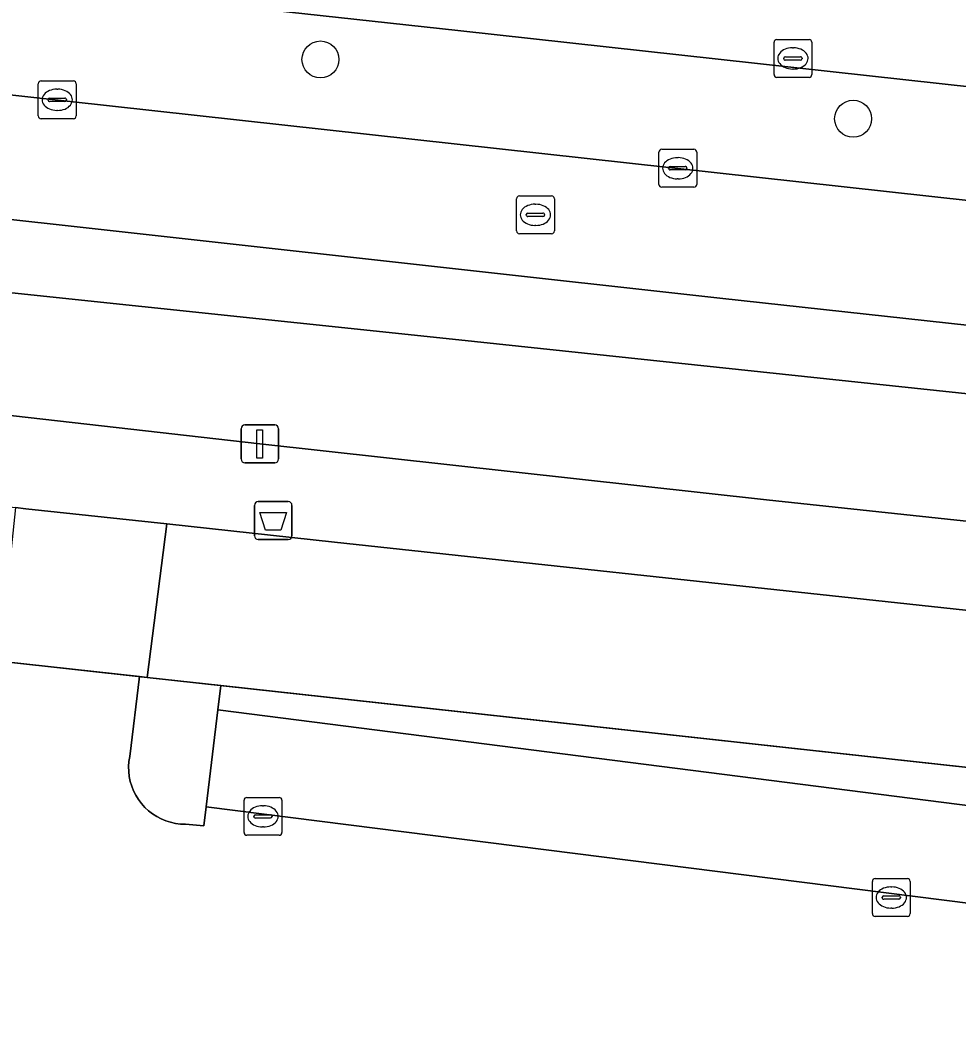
# Model space of a CAD drawing. Extents: x 162184 to 163154, y 385507 to 386516.
# Drawn here: x 162434.06 to 162458.86, y 386426.81 to 386453.22 of the extents above; entities that cross this region are included whole.
import ezdxf

# ---------------------------------------------------------------- set-up
doc = ezdxf.new("R2010")
doc.units = 0
for name, color, linetype in [('IMGEO_Afvalbak', 7, 'Continuous'), ('IMGEO_Berm_groen', 7, 'Continuous'), ('IMGEO_Boom', 7, 'Continuous'), ('IMGEO_Fietspad_gesloten', 7, 'Continuous'), ('IMGEO_Groenvoorziening', 7, 'Continuous'), ('IMGEO_Haag', 7, 'Continuous'), ('IMGEO_Hek', 7, 'Continuous'), ('IMGEO_Kolk', 7, 'Continuous'), ('IMGEO_Lichtmast', 7, 'Continuous'), ('IMGEO_OVBaan_gesloten', 7, 'Continuous'), ('IMGEO_Parkeervlak_open', 7, 'Continuous'), ('IMGEO_Rijbaan_lokaal_open', 7, 'Continuous'), ('IMGEO_Rioolput', 7, 'Continuous'), ('IMGEO_Voetpad_open', 7, 'Continuous')]:
    doc.layers.add(name, color=color, linetype=linetype)

msp = doc.modelspace()

# ---------------------------------------------------------------- linework, layer by layer
at = {"layer": 'IMGEO_Afvalbak'}
for p, q in [((162440.259, 386439.587), (162440.259, 386440.387)), ((162440.259, 386440.387), (162440.259, 386439.587)), ((162440.359, 386440.487), (162441.149, 386440.487)), ((162441.149, 386440.487), (162440.359, 386440.487)), ((162441.249, 386440.387), (162441.249, 386439.587)), ((162441.249, 386439.587), (162441.249, 386440.387)), ((162441.149, 386439.487), (162440.359, 386439.487)), ((162440.359, 386439.487), (162441.149, 386439.487))]:
    msp.add_line(p, q, dxfattribs=at)
msp.add_lwpolyline([(162440.402, 386440.201), (162441.106, 386440.201), (162440.957, 386439.731), (162440.551, 386439.731), (162440.402, 386440.201)], dxfattribs=at)
for centre, start, end in [((162440.359, 386440.387), 90, 180), ((162440.359, 386440.387), 90, 180), ((162441.149, 386440.387), 0, 90), ((162441.149, 386440.387), 360, 90), ((162440.359, 386439.587), 180, 270), ((162440.359, 386439.587), 180, 270), ((162441.149, 386439.587), 270, 0), ((162441.149, 386439.587), 270, 0)]:
    msp.add_arc(centre, 0.1, start, end, dxfattribs=at)
at = {"layer": 'IMGEO_Berm_groen'}
for points in [[(162613.988, 386438.091), (162606.697, 386438.297), (162597.59, 386438.678), (162578.374, 386439.662), (162558.009, 386441.049), (162541.026, 386442.441), (162445.632, 386452.94), (162395.715, 386458.384), (162389.661, 386459.044), (162389.661, 386459.044), (162388.471, 386456.244)], [(162388.471, 386456.244), (162388.471, 386456.244), (162395.33, 386455.487), (162519.79, 386441.76)], [(162511.316, 386439.442), (162452.562, 386445.864), (162394.901, 386452.259), (162387.143, 386453.119), (162386.302, 386451.14)], [(162386.302, 386451.14), (162410.16, 386448.539), (162420.849, 386447.373), (162445.492, 386444.783), (162513.786, 386437.543)]]:
    msp.add_lwpolyline(points, dxfattribs=at)
at = {"layer": 'IMGEO_Boom'}
for centre in [(162442.002, 386452.173), (162456.084, 386450.607)]:
    msp.add_circle(centre, 0.489, dxfattribs=at)
at = {"layer": 'IMGEO_Fietspad_gesloten'}
for points in [[(162420.849, 386447.373), (162410.16, 386448.539), (162409.778, 386445.416), (162413.301, 386445.028), (162415.005, 386444.81), (162431.632, 386443.01), (162440.398, 386442.014), (162453.79, 386440.539), (162465.837, 386439.248), (162475.78, 386438.147), (162491.163, 386436.474), (162495.383, 386436.058), (162512.845, 386434.099), (162535.416, 386431.622), (162535.473, 386431.8), (162546.282, 386431.799), (162555.818, 386431.981)], [(162619.523, 386432.354), (162616.897, 386432.615), (162613.714, 386432.942), (162606.078, 386434.165), (162566.111, 386435.21), (162535.834, 386435.272), (162524.914, 386436.329), (162513.786, 386437.543), (162445.492, 386444.783), (162420.849, 386447.373)]]:
    msp.add_lwpolyline(points, dxfattribs=at)
at = {"layer": 'IMGEO_Groenvoorziening'}
for points in [[(162437.945, 386439.898), (162437.422, 386435.841), (162439.369, 386435.627), (162509.644, 386427.917), (162510.266, 386432.099), (162457.261, 386437.815), (162442.374, 386439.42)], [(162439.29, 386434.984), (162439.369, 386435.627), (162437.422, 386435.841), (162437.214, 386435.864), (162436.96, 386433.753), (162436.939, 386433.622), (162436.93, 386433.489), (162436.933, 386433.357), (162436.948, 386433.225), (162436.975, 386433.095), (162437.013, 386432.967), (162437.062, 386432.844), (162437.121, 386432.726), (162437.191, 386432.613), (162437.271, 386432.507), (162437.36, 386432.408), (162437.457, 386432.318), (162437.562, 386432.237), (162437.674, 386432.165), (162437.791, 386432.103), (162437.914, 386432.052), (162438.04, 386432.013), (162438.17, 386431.984), (162438.302, 386431.967), (162438.434, 386431.962), (162438.915, 386431.92), (162438.977, 386432.425)], [(162509.644, 386427.917), (162439.369, 386435.627), (162439.29, 386434.984), (162509.365, 386426.039)]]:
    msp.add_lwpolyline(points, close=True, dxfattribs=at)
at = {"layer": 'IMGEO_Haag'}
msp.add_lwpolyline([(162439.29, 386434.984), (162439.369, 386435.627), (162437.422, 386435.841), (162437.214, 386435.864), (162436.96, 386433.753), (162436.939, 386433.622), (162436.93, 386433.489), (162436.933, 386433.357), (162436.948, 386433.225), (162436.975, 386433.095), (162437.013, 386432.967), (162437.062, 386432.844), (162437.121, 386432.726), (162437.191, 386432.613), (162437.271, 386432.507), (162437.36, 386432.408), (162437.457, 386432.318), (162437.562, 386432.237), (162437.674, 386432.165), (162437.791, 386432.103), (162437.914, 386432.052), (162438.04, 386432.013), (162438.17, 386431.984), (162438.302, 386431.967), (162438.434, 386431.962), (162438.915, 386431.92), (162438.977, 386432.425)], close=True, dxfattribs=at)
at = {"layer": 'IMGEO_Hek'}
for points in [[(162433.597, 386436.261), (162437.422, 386435.841)], [(162437.422, 386435.841), (162512.792, 386427.572)]]:
    msp.add_lwpolyline(points, dxfattribs=at)
at = {"layer": 'IMGEO_Kolk'}
for p, q in [((162454.067, 386452.7), (162454.919, 386452.7)), ((162453.992, 386451.774), (162453.992, 386452.626)), ((162454.48, 386452.48), (162454.505, 386452.48)), ((162454.993, 386452.626), (162454.993, 386451.774)), ((162454.251, 386452.194), (162454.251, 386452.206)), ((162454.689, 386452.157), (162454.291, 386452.157)), ((162454.294, 386452.243), (162454.692, 386452.243)), ((162454.735, 386452.206), (162454.735, 386452.194)), ((162454.503, 386451.92), (162454.478, 386451.92)), ((162434.618, 386451.607), (162435.47, 386451.607)), ((162454.919, 386451.7), (162454.067, 386451.7)), ((162434.543, 386450.681), (162434.543, 386451.533)), ((162435.031, 386451.387), (162435.056, 386451.387)), ((162435.544, 386451.533), (162435.544, 386450.681)), ((162434.802, 386451.101), (162434.802, 386451.113)), ((162434.845, 386451.15), (162435.243, 386451.15)), ((162435.286, 386451.113), (162435.286, 386451.101)), ((162435.24, 386451.064), (162434.842, 386451.064)), ((162435.054, 386450.827), (162435.029, 386450.827)), ((162435.47, 386450.607), (162434.618, 386450.607)), ((162451.023, 386449.798), (162451.875, 386449.798)), ((162450.948, 386448.872), (162450.948, 386449.724)), ((162451.436, 386449.578), (162451.461, 386449.578)), ((162451.949, 386449.724), (162451.949, 386448.872)), ((162451.207, 386449.292), (162451.207, 386449.304)), ((162451.645, 386449.255), (162451.247, 386449.255)), ((162451.25, 386449.341), (162451.648, 386449.341)), ((162451.691, 386449.304), (162451.691, 386449.292)), ((162451.459, 386449.018), (162451.434, 386449.018)), ((162451.875, 386448.798), (162451.023, 386448.798)), ((162439.982, 386431.743), (162439.982, 386432.595)), ((162440.057, 386432.669), (162440.909, 386432.669)), ((162440.983, 386432.595), (162440.983, 386431.743)), ((162440.47, 386432.449), (162440.495, 386432.449)), ((162440.241, 386432.163), (162440.241, 386432.175)), ((162440.679, 386432.126), (162440.281, 386432.126)), ((162440.284, 386432.212), (162440.682, 386432.212)), ((162440.725, 386432.175), (162440.725, 386432.163)), ((162440.493, 386431.889), (162440.468, 386431.889)), ((162440.909, 386431.669), (162440.057, 386431.669)), ((162456.667, 386430.525), (162457.519, 386430.525)), ((162456.592, 386429.599), (162456.592, 386430.451)), ((162457.08, 386430.305), (162457.105, 386430.305)), ((162457.593, 386430.451), (162457.593, 386429.599)), ((162456.851, 386430.019), (162456.851, 386430.031)), ((162457.289, 386429.982), (162456.891, 386429.982)), ((162456.894, 386430.068), (162457.292, 386430.068)), ((162457.335, 386430.031), (162457.335, 386430.019)), ((162457.103, 386429.745), (162457.078, 386429.745)), ((162457.519, 386429.525), (162456.667, 386429.525))]:
    msp.add_line(p, q, dxfattribs=at)
for points in [[(162454.067, 386452.7), (162454.919, 386452.7)], [(162453.992, 386451.774), (162453.992, 386452.626)], [(162454.993, 386452.626), (162454.993, 386451.774)], [(162434.618, 386451.607), (162435.47, 386451.607)], [(162454.919, 386451.7), (162454.067, 386451.7)], [(162434.543, 386450.681), (162434.543, 386451.533)], [(162435.544, 386451.533), (162435.544, 386450.681)], [(162435.47, 386450.607), (162434.618, 386450.607)], [(162451.023, 386449.798), (162451.875, 386449.798)], [(162450.948, 386448.872), (162450.948, 386449.724)], [(162451.949, 386449.724), (162451.949, 386448.872)], [(162451.875, 386448.798), (162451.023, 386448.798)], [(162439.982, 386431.743), (162439.982, 386432.595)], [(162440.057, 386432.669), (162440.909, 386432.669)], [(162440.983, 386432.595), (162440.983, 386431.743)], [(162440.909, 386431.669), (162440.057, 386431.669)], [(162456.667, 386430.525), (162457.519, 386430.525)], [(162456.592, 386429.599), (162456.592, 386430.451)], [(162457.593, 386430.451), (162457.593, 386429.599)], [(162457.519, 386429.525), (162456.667, 386429.525)]]:
    msp.add_lwpolyline(points, dxfattribs=at)
for centre, radius, start, end in [((162454.069, 386452.624), 0.0765, 91.552, 178.448), ((162454.069, 386452.624), 0.0765, 91.552, 178.448), ((162454.917, 386452.624), 0.0765, 1.552, 88.448), ((162454.917, 386452.624), 0.0765, 1.552, 88.448), ((162454.291, 386452.203), 0.0403, 85.8775, 175.7526), ((162454.288, 386452.193), 0.0366, 178.938, 274.7102), ((162454.692, 386452.2), 0.043, 264.8664, 352.4533), ((162454.696, 386452.205), 0.0386, 1.7309, 96.639), ((162434.62, 386451.531), 0.0765, 91.552, 178.448), ((162434.62, 386451.531), 0.0765, 91.552, 178.448), ((162435.468, 386451.531), 0.0765, 1.552, 88.448), ((162435.468, 386451.531), 0.0765, 1.552, 88.448), ((162454.069, 386451.776), 0.0765, 181.552, 268.448), ((162454.069, 386451.776), 0.0765, 181.552, 268.448), ((162454.917, 386451.776), 0.0765, 271.552, 358.448), ((162454.917, 386451.776), 0.0765, 271.552, 358.448), ((162434.842, 386451.11), 0.0403, 85.8775, 175.7526), ((162434.839, 386451.1), 0.0366, 178.938, 274.7102), ((162435.243, 386451.107), 0.043, 264.8664, 352.4533), ((162435.247, 386451.112), 0.0386, 1.7309, 96.639), ((162434.62, 386450.683), 0.0765, 181.552, 268.448), ((162434.62, 386450.683), 0.0765, 181.552, 268.448), ((162435.468, 386450.683), 0.0765, 271.552, 358.448), ((162435.468, 386450.683), 0.0765, 271.552, 358.448), ((162451.025, 386449.722), 0.0765, 91.552, 178.448), ((162451.025, 386449.722), 0.0765, 91.552, 178.448), ((162451.873, 386449.722), 0.0765, 1.552, 88.448), ((162451.873, 386449.722), 0.0765, 1.552, 88.448), ((162451.247, 386449.301), 0.0403, 85.8775, 175.7526), ((162451.244, 386449.291), 0.0366, 178.938, 274.7102), ((162451.648, 386449.298), 0.043, 264.8664, 352.4533), ((162451.652, 386449.303), 0.0386, 1.7309, 96.639), ((162451.025, 386448.874), 0.0765, 181.552, 268.448), ((162451.025, 386448.874), 0.0765, 181.552, 268.448), ((162451.873, 386448.874), 0.0765, 271.552, 358.448), ((162451.873, 386448.874), 0.0765, 271.552, 358.448), ((162440.059, 386432.593), 0.0765, 91.552, 178.448), ((162440.059, 386432.593), 0.0765, 91.552, 178.448), ((162440.907, 386432.593), 0.0765, 1.552, 88.448), ((162440.907, 386432.593), 0.0765, 1.552, 88.448), ((162440.281, 386432.172), 0.0403, 85.8775, 175.7526), ((162440.278, 386432.162), 0.0366, 178.938, 274.7102), ((162440.682, 386432.169), 0.043, 264.8664, 352.4533), ((162440.686, 386432.174), 0.0386, 1.7309, 96.639), ((162440.059, 386431.745), 0.0765, 181.552, 268.448), ((162440.059, 386431.745), 0.0765, 181.552, 268.448), ((162440.907, 386431.745), 0.0765, 271.552, 358.448), ((162440.907, 386431.745), 0.0765, 271.552, 358.448), ((162456.669, 386430.449), 0.0765, 91.552, 178.448), ((162456.669, 386430.449), 0.0765, 91.552, 178.448), ((162457.517, 386430.449), 0.0765, 1.552, 88.448), ((162457.517, 386430.449), 0.0765, 1.552, 88.448), ((162456.891, 386430.028), 0.0403, 85.8775, 175.7526), ((162456.888, 386430.018), 0.0366, 178.938, 274.7102), ((162457.292, 386430.025), 0.043, 264.8664, 352.4533), ((162457.296, 386430.03), 0.0386, 1.7309, 96.639), ((162456.669, 386429.601), 0.0765, 181.552, 268.448), ((162456.669, 386429.601), 0.0765, 181.552, 268.448), ((162457.517, 386429.601), 0.0765, 271.552, 358.448), ((162457.517, 386429.601), 0.0765, 271.552, 358.448)]:
    msp.add_arc(centre, radius, start, end, dxfattribs=at)
for centre, major_axis, ratio, start_param, end_param in [((162454.479, 386452.2), (-0.387, 0.002), 0.722429, 4.712389, 7.853982), ((162454.504, 386452.2), (-0.39, 0.002), 0.717154, 1.570796, 4.712389), ((162435.03, 386451.107), (-0.387, 0.002), 0.722429, 4.712389, 7.853982), ((162435.055, 386451.107), (-0.39, 0.002), 0.717154, 1.570796, 4.712389), ((162451.435, 386449.298), (-0.387, 0.002), 0.722429, 4.712389, 7.853982), ((162451.46, 386449.298), (-0.39, 0.002), 0.717154, 1.570796, 4.712389), ((162440.469, 386432.169), (-0.387, 0.002), 0.722429, 4.712389, 7.853982), ((162440.494, 386432.169), (-0.39, 0.002), 0.717154, 1.570796, 4.712389), ((162457.079, 386430.025), (-0.387, 0.002), 0.722429, 4.712389, 7.853982), ((162457.104, 386430.025), (-0.39, 0.002), 0.717154, 1.570796, 4.712389)]:
    msp.add_ellipse(centre, major_axis=major_axis, ratio=ratio, start_param=start_param, end_param=end_param, dxfattribs=at)
at = {"layer": 'IMGEO_Lichtmast'}
for p, q in [((162439.903, 386441.614), (162439.903, 386442.414)), ((162439.903, 386442.414), (162439.903, 386441.614)), ((162440.003, 386442.514), (162440.793, 386442.514)), ((162440.793, 386442.514), (162440.003, 386442.514)), ((162440.893, 386442.414), (162440.893, 386441.614)), ((162440.893, 386441.614), (162440.893, 386442.414)), ((162440.793, 386441.514), (162440.003, 386441.514)), ((162440.003, 386441.514), (162440.793, 386441.514))]:
    msp.add_line(p, q, dxfattribs=at)
msp.add_lwpolyline([(162440.323, 386442.389), (162440.473, 386442.389), (162440.473, 386441.639), (162440.323, 386441.639), (162440.323, 386442.389)], dxfattribs=at)
for centre, start, end in [((162440.003, 386442.414), 90, 180), ((162440.003, 386442.414), 90, 180), ((162440.793, 386442.414), 0, 90), ((162440.793, 386442.414), 360, 90), ((162440.003, 386441.614), 180, 270), ((162440.003, 386441.614), 180, 270), ((162440.793, 386441.614), 270, 0), ((162440.793, 386441.614), 270, 0)]:
    msp.add_arc(centre, 0.1, start, end, dxfattribs=at)
at = {"layer": 'IMGEO_OVBaan_gesloten'}
msp.add_lwpolyline([(162396.21, 386462.111), (162395.715, 386458.384), (162445.632, 386452.94), (162541.026, 386442.441), (162558.009, 386441.049), (162578.374, 386439.662), (162597.59, 386438.678), (162606.697, 386438.297), (162613.988, 386438.091), (162617.163, 386437.987), (162617.174, 386441.294), (162609.875, 386441.447), (162599.951, 386441.893), (162583.396, 386442.637), (162579.336, 386442.9), (162576.152, 386443.107), (162567.276, 386443.682), (162559.41, 386444.34), (162555.447, 386444.671), (162551.416, 386445.062), (162547.284, 386445.463), (162491.528, 386451.501), (162416.064, 386459.823), (162406.715, 386460.85)], close=True, dxfattribs=at)
at = {"layer": 'IMGEO_Parkeervlak_open'}
msp.add_lwpolyline([(162439.29, 386434.984), (162438.977, 386432.425), (162509.426, 386423.511), (162509.352, 386423.626), (162509.287, 386423.746), (162509.233, 386423.872), (162509.191, 386424.002), (162509.16, 386424.136), (162509.141, 386424.271), (162509.134, 386424.408), (162509.365, 386426.039)], close=True, dxfattribs=at)
at = {"layer": 'IMGEO_Rijbaan_lokaal_open'}
for points in [[(162519.79, 386441.76), (162395.33, 386455.487), (162388.471, 386456.244), (162388.471, 386456.244), (162387.143, 386453.119)], [(162387.143, 386453.119), (162394.901, 386452.259), (162452.562, 386445.864), (162511.316, 386439.442)], [(162509.426, 386423.511), (162438.977, 386432.425), (162438.915, 386431.92), (162438.434, 386431.962), (162438.302, 386431.967), (162438.17, 386431.984), (162438.04, 386432.013), (162437.914, 386432.052), (162437.791, 386432.103), (162437.674, 386432.165), (162437.562, 386432.237), (162437.457, 386432.318), (162437.36, 386432.408), (162437.271, 386432.507), (162437.191, 386432.613), (162437.121, 386432.726), (162437.062, 386432.844), (162437.013, 386432.967), (162436.975, 386433.095), (162436.948, 386433.225), (162436.933, 386433.357), (162436.93, 386433.489), (162436.939, 386433.622), (162436.96, 386433.753), (162437.214, 386435.864), (162433.597, 386436.261)]]:
    msp.add_lwpolyline(points, dxfattribs=at)
at = {"layer": 'IMGEO_Rioolput'}
for p, q in [((162447.185, 386447.641), (162447.185, 386448.493)), ((162447.26, 386448.567), (162448.112, 386448.567)), ((162448.186, 386448.493), (162448.186, 386447.641)), ((162447.673, 386448.347), (162447.698, 386448.347)), ((162447.444, 386448.061), (162447.444, 386448.073)), ((162447.882, 386448.024), (162447.484, 386448.024)), ((162447.487, 386448.11), (162447.885, 386448.11)), ((162447.928, 386448.073), (162447.928, 386448.061)), ((162447.696, 386447.787), (162447.671, 386447.787)), ((162448.112, 386447.567), (162447.26, 386447.567))]:
    msp.add_line(p, q, dxfattribs=at)
for points in [[(162447.185, 386447.641), (162447.185, 386448.493)], [(162447.26, 386448.567), (162448.112, 386448.567)], [(162448.186, 386448.493), (162448.186, 386447.641)], [(162448.112, 386447.567), (162447.26, 386447.567)]]:
    msp.add_lwpolyline(points, dxfattribs=at)
for centre, radius, start, end in [((162447.262, 386448.491), 0.0765, 91.552, 178.448), ((162447.262, 386448.491), 0.0765, 91.552, 178.448), ((162448.11, 386448.491), 0.0765, 1.552, 88.448), ((162448.11, 386448.491), 0.0765, 1.552, 88.448), ((162447.484, 386448.07), 0.0403, 85.8775, 175.7526), ((162447.481, 386448.06), 0.0366, 178.938, 274.7102), ((162447.885, 386448.067), 0.043, 264.8664, 352.4533), ((162447.889, 386448.072), 0.0386, 1.7309, 96.639), ((162447.262, 386447.643), 0.0765, 181.552, 268.448), ((162447.262, 386447.643), 0.0765, 181.552, 268.448), ((162448.11, 386447.643), 0.0765, 271.552, 358.448), ((162448.11, 386447.643), 0.0765, 271.552, 358.448)]:
    msp.add_arc(centre, radius, start, end, dxfattribs=at)
for centre, major_axis, ratio, start_param, end_param in [((162447.672, 386448.067), (-0.387, 0.002), 0.722429, 4.712389, 7.853982), ((162447.697, 386448.067), (-0.39, 0.002), 0.717154, 1.570796, 4.712389)]:
    msp.add_ellipse(centre, major_axis=major_axis, ratio=ratio, start_param=start_param, end_param=end_param, dxfattribs=at)
at = {"layer": 'IMGEO_Voetpad_open'}
for points in [[(162568.529, 386428.701), (162547.725, 386430.257), (162542.087, 386430.897), (162535.416, 386431.622), (162512.845, 386434.099), (162495.383, 386436.058), (162491.163, 386436.474), (162475.78, 386438.147), (162465.837, 386439.248), (162453.79, 386440.539), (162440.398, 386442.014), (162431.632, 386443.01), (162415.005, 386444.81), (162413.301, 386445.028), (162409.778, 386445.416), (162394.61, 386447.087), (162389.581, 386447.627), (162385.018, 386448.116), (162385.017, 386448.116), (162384.093, 386445.942)], [(162384.093, 386445.942), (162384.094, 386445.942), (162384.264, 386445.921), (162386.058, 386445.704), (162387.844, 386445.487), (162401.804, 386443.795), (162407.623, 386443.168), (162409.45, 386442.971), (162428.719, 386440.893), (162433.942, 386440.33), (162434.214, 386440.3), (162437.945, 386439.898), (162442.374, 386439.42), (162457.261, 386437.815), (162510.266, 386432.099), (162509.644, 386427.917), (162512.628, 386427.59), (162513.131, 386431.772), (162524.072, 386430.458), (162542.725, 386428.564), (162558.3, 386427.081)]]:
    msp.add_lwpolyline(points, dxfattribs=at)
msp.add_lwpolyline([(162437.945, 386439.898), (162434.214, 386440.3), (162433.942, 386440.33), (162433.504, 386436.271), (162433.597, 386436.261), (162437.214, 386435.864), (162437.422, 386435.841)], close=True, dxfattribs=at)

doc.saveas('drawing.dxf')
